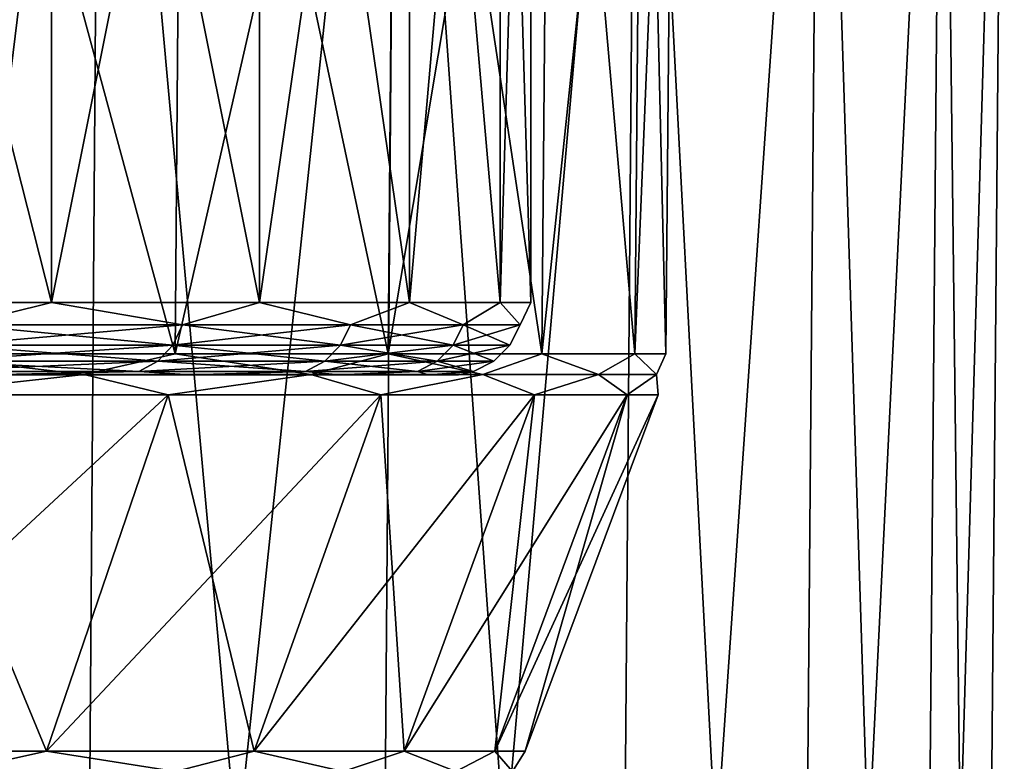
# Model space of a CAD drawing. Header units: metres. Extents: x -92 to 264, y -100 to 50.
# Tile 200 of 656: x 21 to 25, y -70 to -67. Entities that reach past the tile are written whole.
import ezdxf

# ---------------------------------------------------------------- set-up
doc = ezdxf.new("R2010")
doc.units = ezdxf.units.M
doc.layers.add('solid_21062050_01', color=7, linetype='CONTINUOUS')

msp = doc.modelspace()

# ---------------------------------------------------------------- linework, layer by layer
at = {"layer": 'solid_21062050_01'}
for points in [[(21.011541, -63.900002, -13.851184), (21.011541, -68.199997, -13.851184), (19.918577, -68.199997, -15.996243)], [(19.918577, -63.900002, -15.996243), (21.011541, -63.900002, -13.851184), (19.918577, -68.199997, -15.996243)], [(19.918577, -63.900002, 7.003783), (19.918577, -68.199997, 7.003782), (21.011541, -68.199997, 4.858723)], [(21.011541, -63.900002, 4.858724), (19.918577, -63.900002, 7.003783), (21.011541, -68.199997, 4.858723)], [(21.874296, -63.900002, -11.603629), (21.874296, -68.199997, -11.60363), (21.011541, -68.199997, -13.851184)], [(21.011541, -63.900002, -13.851184), (21.874296, -63.900002, -11.603629), (21.011541, -68.199997, -13.851184)], [(21.011541, -63.900002, 4.858724), (21.011541, -68.199997, 4.858723), (21.874298, -68.199997, 2.611169)], [(21.874296, -63.900002, 2.611169), (21.011541, -63.900002, 4.858724), (21.874298, -68.199997, 2.611169)], [(22.497393, -63.900002, -9.278205), (22.497393, -68.199997, -9.278205), (21.874296, -68.199997, -11.60363)], [(21.874296, -63.900002, -11.603629), (22.497393, -63.900002, -9.278205), (21.874296, -68.199997, -11.60363)], [(21.874296, -63.900002, 2.611169), (21.874298, -68.199997, 2.611169), (22.497395, -68.199997, 0.285744)], [(22.497393, -63.900002, 0.285745), (21.874296, -63.900002, 2.611169), (22.497395, -68.199997, 0.285744)], [(22.874002, -63.900002, -6.900388), (22.874002, -68.199997, -6.900388), (22.497393, -68.199997, -9.278205)], [(22.497393, -63.900002, -9.278205), (22.874002, -63.900002, -6.900388), (22.497393, -68.199997, -9.278205)], [(22.497393, -63.900002, 0.285745), (22.497395, -68.199997, 0.285744), (22.874002, -68.199997, -2.092073)], [(22.874002, -63.900002, -2.092072), (22.497393, -63.900002, 0.285745), (22.874002, -68.199997, -2.092073)], [(23, -63.900002, -4.49623), (23, -68.199997, -4.496231), (22.874002, -68.199997, -6.900388)], [(22.874002, -63.900002, -6.900388), (23, -63.900002, -4.49623), (22.874002, -68.199997, -6.900388)], [(22.874002, -63.900002, -2.092072), (22.874002, -68.199997, -2.092073), (23, -68.199997, -4.496231)], [(23, -63.900002, -4.49623), (22.874002, -63.900002, -2.092072), (23, -68.199997, -4.496231)], [(21.214607, -64.201744, -17.719408), (21.122013, -76.706161, -17.661663), (19.681713, -76.706161, -19.731001)], [(19.767994, -64.201744, -19.797812), (21.214607, -64.201744, -17.719408), (19.681713, -76.706161, -19.731001)], [(19.767994, -64.201744, 10.805351), (19.681715, -76.706161, 10.738538), (21.122013, -76.706161, 8.669203)], [(21.214607, -64.201744, 8.726948), (19.767994, -64.201744, 10.805351), (21.122013, -76.706161, 8.669203)], [(22.443529, -64.201744, -15.505316), (22.345564, -76.706161, -15.457242), (21.122013, -76.706161, -17.661663)], [(21.214607, -64.201744, -17.719408), (22.443529, -64.201744, -15.505316), (21.122013, -76.706161, -17.661663)], [(21.214607, -64.201744, 8.726948), (21.122013, -76.706161, 8.669203), (22.345564, -76.706161, 6.464783)], [(22.443529, -64.201744, 6.512856), (21.214607, -64.201744, 8.726948), (22.345564, -76.706161, 6.464783)], [(23.44215, -64.201744, -13.178256), (23.339823, -76.706161, -13.140346), (22.345564, -76.706161, -15.457242)], [(22.443529, -64.201744, -15.505316), (23.44215, -64.201744, -13.178256), (22.345564, -76.706161, -15.457242)], [(22.443529, -64.201744, 6.512856), (22.345564, -76.706161, 6.464783), (23.339823, -76.706161, 4.147885)], [(23.44215, -64.201744, 4.185796), (22.443529, -64.201744, 6.512856), (23.339823, -76.706161, 4.147885)], [(24.200222, -64.201744, -10.762107), (24.094584, -76.706161, -10.734744), (23.339823, -76.706161, -13.140346)], [(23.44215, -64.201744, -13.178256), (24.200222, -64.201744, -10.762107), (23.339823, -76.706161, -13.140346)], [(23.44215, -64.201744, 4.185796), (23.339823, -76.706161, 4.147885), (24.094585, -76.706161, 1.742283)], [(24.200222, -64.201744, 1.769646), (23.44215, -64.201744, 4.185796), (24.094585, -76.706161, 1.742283)], [(24.709967, -64.201744, -8.281661), (24.602102, -76.706161, -8.26513), (24.094584, -76.706161, -10.734744)], [(24.200222, -64.201744, -10.762107), (24.709967, -64.201744, -8.281661), (24.094584, -76.706161, -10.734744)], [(24.200222, -64.201744, 1.769646), (24.094585, -76.706161, 1.742283), (24.602102, -76.706161, -0.727329)], [(24.709967, -64.201744, -0.7108), (24.200222, -64.201744, 1.769646), (24.602102, -76.706161, -0.727329)], [(24.966154, -64.201744, -5.762371), (24.85717, -76.706161, -5.756844), (24.602102, -76.706161, -8.26513)], [(24.709967, -64.201744, -8.281661), (24.966154, -64.201744, -5.762371), (24.602102, -76.706161, -8.26513)], [(24.709967, -64.201744, -0.7108), (24.602102, -76.706161, -0.727329), (24.85717, -76.706161, -3.235618)], [(24.966154, -64.201744, -3.230089), (24.709967, -64.201744, -0.7108), (24.85717, -76.706161, -3.235618)], [(24.966154, -64.201744, -3.230089), (24.85717, -76.706161, -3.235618), (24.85717, -76.706161, -5.756844)], [(24.966154, -64.201744, -5.762371), (24.966154, -64.201744, -3.230089), (24.85717, -76.706161, -5.756844)], [(20.404858, -68.411842, -16.276978), (21.5245, -68.411842, -14.079555), (20.435198, -64.396507, -16.294508)], [(20.404858, -68.411842, 7.284518), (20.435198, -64.396507, 7.302047), (21.556509, -64.396507, 5.101354)], [(21.5245, -68.411842, 5.087094), (20.404858, -68.411842, 7.284518), (21.556509, -64.396507, 5.101354)], [(21.5245, -68.411842, -14.079555), (21.556509, -64.396507, -14.093814), (20.435198, -64.396507, -16.294508)], [(21.5245, -68.411842, -14.079555), (22.408316, -68.411842, -11.777136), (21.556509, -64.396507, -14.093814)], [(21.5245, -68.411842, 5.087094), (21.556509, -64.396507, 5.101354), (22.441641, -64.396507, 2.795507)], [(22.408316, -68.411842, 2.784676), (21.5245, -68.411842, 5.087094), (22.441641, -64.396507, 2.795507)], [(22.408316, -68.411842, -11.777136), (22.441641, -64.396507, -11.787967), (21.556509, -64.396507, -14.093814)], [(22.408316, -68.411842, -11.777136), (23.046623, -68.411842, -9.394938), (22.441641, -64.396507, -11.787967)], [(22.408316, -68.411842, 2.784676), (22.441641, -64.396507, 2.795507), (23.080898, -64.396507, 0.40977)], [(23.046623, -68.411842, 0.402478), (22.408316, -68.411842, 2.784676), (23.080898, -64.396507, 0.40977)], [(23.046623, -68.411842, -9.394938), (23.080898, -64.396507, -9.40223), (22.441641, -64.396507, -11.787967)], [(23.046623, -68.411842, -9.394938), (23.432426, -68.411842, -6.95908), (23.080898, -64.396507, -9.40223)], [(23.046623, -68.411842, 0.402478), (23.080898, -64.396507, 0.40977), (23.467276, -64.396507, -2.029718)], [(23.432426, -68.411842, -2.033381), (23.046623, -68.411842, 0.402478), (23.467276, -64.396507, -2.029718)], [(23.432426, -68.411842, -6.95908), (23.467276, -64.396507, -6.962742), (23.080898, -64.396507, -9.40223)], [(23.432426, -68.411842, -6.95908), (23.561499, -68.411842, -4.49623), (23.467276, -64.396507, -6.962742)], [(23.432426, -68.411842, -2.033381), (23.467276, -64.396507, -2.029718), (23.59654, -64.396507, -4.49623)], [(23.561499, -68.411842, -4.49623), (23.432426, -68.411842, -2.033381), (23.59654, -64.396507, -4.49623)], [(23.561499, -68.411842, -4.49623), (23.59654, -64.396507, -4.49623), (23.467276, -64.396507, -6.962742)], [(20.636322, -68.292702, -14.61883), (19.918577, -68.199997, -15.996243), (21.011541, -68.199997, -13.851184)], [(20.636322, -68.292702, 5.626369), (21.011541, -68.199997, 4.858723), (19.918577, -68.199997, 7.003782)], [(20.636322, -68.292702, -14.61883), (21.011541, -68.199997, -13.851184), (21.554529, -68.292702, -12.479152)], [(21.554529, -68.292702, 3.486691), (21.011541, -68.199997, 4.858723), (20.636322, -68.292702, 5.626369)], [(21.554529, -68.292702, -12.479152), (21.011541, -68.199997, -13.851184), (21.874296, -68.199997, -11.60363)], [(21.554529, -68.292702, 3.486691), (21.874298, -68.199997, 2.611169), (21.011541, -68.199997, 4.858723)], [(21.554529, -68.292702, -12.479152), (21.874296, -68.199997, -11.60363), (22.25156, -68.292702, -10.257558)], [(22.25156, -68.292702, 1.265098), (21.874298, -68.199997, 2.611169), (21.554529, -68.292702, 3.486691)], [(22.25156, -68.292702, -10.257558), (21.874296, -68.199997, -11.60363), (22.497393, -68.199997, -9.278205)], [(22.25156, -68.292702, 1.265098), (22.497395, -68.199997, 0.285744), (21.874298, -68.199997, 2.611169)], [(22.25156, -68.292702, -10.257558), (22.497393, -68.199997, -9.278205), (22.720257, -68.292702, -7.976846)], [(22.720257, -68.292702, -1.015615), (22.497395, -68.199997, 0.285744), (22.25156, -68.292702, 1.265098)], [(22.720257, -68.292702, -7.976846), (22.497393, -68.199997, -9.278205), (22.874002, -68.199997, -6.900388)], [(22.720257, -68.292702, -1.015615), (22.874002, -68.199997, -2.092073), (22.497395, -68.199997, 0.285744)], [(22.720257, -68.292702, -7.976846), (22.874002, -68.199997, -6.900388), (22.955816, -68.292702, -5.660418)], [(22.955816, -68.292702, -3.332043), (22.874002, -68.199997, -2.092073), (22.720257, -68.292702, -1.015615)], [(22.955816, -68.292702, -5.660418), (22.874002, -68.199997, -6.900388), (23, -68.199997, -4.496231)], [(22.955816, -68.292702, -3.332043), (23, -68.199997, -4.496231), (22.874002, -68.199997, -2.092073)], [(22.955816, -68.292702, -5.660418), (23, -68.199997, -4.496231), (22.955816, -68.292702, -3.332043)], [(20.636322, -68.292702, 5.626369), (20.598015, -68.376411, 5.607579), (21.514519, -68.376411, 3.471873)], [(21.554529, -68.292702, -12.479152), (21.514519, -68.376411, -12.464333), (20.598015, -68.376411, -14.600039)], [(20.636322, -68.292702, -14.61883), (21.554529, -68.292702, -12.479152), (20.598015, -68.376411, -14.600039)], [(21.554529, -68.292702, 3.486691), (20.636322, -68.292702, 5.626369), (21.514519, -68.376411, 3.471873)], [(21.554529, -68.292702, 3.486691), (21.514519, -68.376411, 3.471873), (22.210255, -68.376411, 1.254403)], [(22.25156, -68.292702, -10.257558), (22.210255, -68.376411, -10.246863), (21.514519, -68.376411, -12.464333)], [(21.554529, -68.292702, -12.479152), (22.25156, -68.292702, -10.257558), (21.514519, -68.376411, -12.464333)], [(22.25156, -68.292702, 1.265098), (21.554529, -68.292702, 3.486691), (22.210255, -68.376411, 1.254403)], [(22.25156, -68.292702, 1.265098), (22.210255, -68.376411, 1.254403), (22.678083, -68.376411, -1.022076)], [(22.720257, -68.292702, -7.976846), (22.678083, -68.376411, -7.970385), (22.210255, -68.376411, -10.246863)], [(22.25156, -68.292702, -10.257558), (22.720257, -68.292702, -7.976846), (22.210255, -68.376411, -10.246863)], [(22.720257, -68.292702, -1.015615), (22.25156, -68.292702, 1.265098), (22.678083, -68.376411, -1.022076)], [(22.720257, -68.292702, -1.015615), (22.678083, -68.376411, -1.022076), (22.913202, -68.376411, -3.334204)], [(22.955816, -68.292702, -5.660418), (22.913202, -68.376411, -5.658257), (22.678083, -68.376411, -7.970385)], [(22.720257, -68.292702, -7.976846), (22.955816, -68.292702, -5.660418), (22.678083, -68.376411, -7.970385)], [(22.955816, -68.292702, -3.332043), (22.720257, -68.292702, -1.015615), (22.913202, -68.376411, -3.334204)], [(22.955816, -68.292702, -3.332043), (22.913202, -68.376411, -3.334204), (22.913202, -68.376411, -5.658257)], [(22.955816, -68.292702, -5.660418), (22.955816, -68.292702, -3.332043), (22.913202, -68.376411, -5.658257)], [(20.598015, -68.376411, 5.607579), (20.538342, -68.442818, 5.578307), (21.452188, -68.442818, 3.448788)], [(21.514519, -68.376411, -12.464333), (21.452188, -68.442818, -12.441249), (20.538342, -68.442818, -14.570767)], [(20.598015, -68.376411, -14.600039), (21.514519, -68.376411, -12.464333), (20.538342, -68.442818, -14.570767)], [(21.514519, -68.376411, 3.471873), (20.598015, -68.376411, 5.607579), (21.452188, -68.442818, 3.448788)], [(21.514519, -68.376411, 3.471873), (21.452188, -68.442818, 3.448788), (22.14591, -68.442818, 1.237743)], [(22.210255, -68.376411, -10.246863), (22.14591, -68.442818, -10.230204), (21.452188, -68.442818, -12.441249)], [(21.514519, -68.376411, -12.464333), (22.210255, -68.376411, -10.246863), (21.452188, -68.442818, -12.441249)], [(22.210255, -68.376411, 1.254403), (21.514519, -68.376411, 3.471873), (22.14591, -68.442818, 1.237743)], [(22.210255, -68.376411, 1.254403), (22.14591, -68.442818, 1.237743), (22.612383, -68.442818, -1.032141)], [(22.678083, -68.376411, -7.970385), (22.612383, -68.442818, -7.96032), (22.14591, -68.442818, -10.230204)], [(22.210255, -68.376411, -10.246863), (22.678083, -68.376411, -7.970385), (22.14591, -68.442818, -10.230204)], [(22.678083, -68.376411, -1.022076), (22.210255, -68.376411, 1.254403), (22.612383, -68.442818, -1.032141)], [(22.678083, -68.376411, -1.022076), (22.612383, -68.442818, -1.032141), (22.846821, -68.442818, -3.337571)], [(22.913202, -68.376411, -5.658257), (22.846821, -68.442818, -5.65489), (22.612383, -68.442818, -7.96032)], [(22.678083, -68.376411, -7.970385), (22.913202, -68.376411, -5.658257), (22.612383, -68.442818, -7.96032)], [(22.913202, -68.376411, -3.334204), (22.678083, -68.376411, -1.022076), (22.846821, -68.442818, -3.337571)], [(22.913202, -68.376411, -3.334204), (22.846821, -68.442818, -3.337571), (22.846821, -68.442818, -5.65489)], [(22.913202, -68.376411, -5.658257), (22.913202, -68.376411, -3.334204), (22.846821, -68.442818, -5.65489)], [(19.988241, -68.498596, 7.962536), (20.404858, -68.411842, 7.284518), (21.14612, -68.498596, 5.876437)], [(21.14612, -68.498596, -14.868897), (20.404858, -68.411842, -16.276978), (19.988241, -68.498596, -16.954996)], [(21.14612, -68.498596, 5.876437), (20.404858, -68.411842, 7.284518), (21.5245, -68.411842, 5.087094)], [(21.14612, -68.498596, -14.868897), (21.5245, -68.411842, -14.079555), (20.404858, -68.411842, -16.276978)], [(21.14612, -68.498596, 5.876437), (21.5245, -68.411842, 5.087094), (22.087011, -68.498596, 3.683901)], [(22.087011, -68.498596, -12.676361), (21.5245, -68.411842, -14.079555), (21.14612, -68.498596, -14.868897)], [(22.087011, -68.498596, 3.683901), (21.5245, -68.411842, 5.087094), (22.408316, -68.411842, 2.784676)], [(22.087011, -68.498596, -12.676361), (22.408316, -68.411842, -11.777136), (21.5245, -68.411842, -14.079555)], [(22.087011, -68.498596, 3.683901), (22.408316, -68.411842, 2.784676), (22.80126, -68.498596, 1.407425)], [(22.80126, -68.498596, -10.399885), (22.408316, -68.411842, -11.777136), (22.087011, -68.498596, -12.676361)], [(22.80126, -68.498596, 1.407425), (22.408316, -68.411842, 2.784676), (23.046623, -68.411842, 0.402478)], [(22.80126, -68.498596, -10.399885), (23.046623, -68.411842, -9.394938), (22.408316, -68.411842, -11.777136)], [(22.80126, -68.498596, 1.407425), (23.046623, -68.411842, 0.402478), (23.281538, -68.498596, -0.92963)], [(23.281538, -68.498596, -8.062831), (23.046623, -68.411842, -9.394938), (22.80126, -68.498596, -10.399885)], [(23.281538, -68.498596, -0.92963), (23.046623, -68.411842, 0.402478), (23.432426, -68.411842, -2.033381)], [(23.281538, -68.498596, -8.062831), (23.432426, -68.411842, -6.95908), (23.046623, -68.411842, -9.394938)], [(23.281538, -68.498596, -0.92963), (23.432426, -68.411842, -2.033381), (23.522915, -68.498596, -3.303283)], [(23.522915, -68.498596, -5.689178), (23.432426, -68.411842, -6.95908), (23.281538, -68.498596, -8.062831)], [(23.522915, -68.498596, -3.303283), (23.432426, -68.411842, -2.033381), (23.561499, -68.411842, -4.49623)], [(23.522915, -68.498596, -5.689178), (23.561499, -68.411842, -4.49623), (23.432426, -68.411842, -6.95908)], [(23.522915, -68.498596, -3.303283), (23.561499, -68.411842, -4.49623), (23.522915, -68.498596, -5.689178)], [(20.538342, -68.442818, 5.578307), (20.463152, -68.485405, 5.541425), (21.373655, -68.485405, 3.419703)], [(21.452188, -68.442818, -12.441249), (21.373655, -68.485405, -12.412163), (20.463152, -68.485405, -14.533886)], [(20.538342, -68.442818, -14.570767), (21.452188, -68.442818, -12.441249), (20.463152, -68.485405, -14.533886)], [(21.452188, -68.442818, 3.448788), (20.538342, -68.442818, 5.578307), (21.373655, -68.485405, 3.419703)], [(21.452188, -68.442818, 3.448788), (21.373655, -68.485405, 3.419703), (22.064837, -68.485405, 1.216752)], [(22.14591, -68.442818, -10.230204), (22.064837, -68.485405, -10.209212), (21.373655, -68.485405, -12.412163)], [(21.452188, -68.442818, -12.441249), (22.14591, -68.442818, -10.230204), (21.373655, -68.485405, -12.412163)], [(22.14591, -68.442818, 1.237743), (21.452188, -68.442818, 3.448788), (22.064837, -68.485405, 1.216752)], [(22.14591, -68.442818, 1.237743), (22.064837, -68.485405, 1.216752), (22.529602, -68.485405, -1.044822)], [(22.612383, -68.442818, -7.96032), (22.529602, -68.485405, -7.947638), (22.064837, -68.485405, -10.209212)], [(22.14591, -68.442818, -10.230204), (22.612383, -68.442818, -7.96032), (22.064837, -68.485405, -10.209212)], [(22.612383, -68.442818, -1.032141), (22.14591, -68.442818, 1.237743), (22.529602, -68.485405, -1.044822)], [(22.612383, -68.442818, -1.032141), (22.529602, -68.485405, -1.044822), (22.763182, -68.485405, -3.341812)], [(22.846821, -68.442818, -5.65489), (22.763182, -68.485405, -5.650648), (22.529602, -68.485405, -7.947638)], [(22.612383, -68.442818, -7.96032), (22.846821, -68.442818, -5.65489), (22.529602, -68.485405, -7.947638)], [(22.846821, -68.442818, -3.337571), (22.612383, -68.442818, -1.032141), (22.763182, -68.485405, -3.341812)], [(22.846821, -68.442818, -3.337571), (22.763182, -68.485405, -3.341812), (22.763182, -68.485405, -5.650648)], [(22.846821, -68.442818, -5.65489), (22.846821, -68.442818, -3.337571), (22.763182, -68.485405, -5.650648)], [(21.14612, -68.498596, -14.868897), (19.988241, -68.498596, -16.954996), (20.377451, -68.582581, -16.261158)], [(19.988241, -68.498596, 7.962536), (21.14612, -68.498596, 5.876437), (20.377451, -68.582581, 7.268698)], [(21.14612, -68.498596, -14.868897), (20.377451, -68.582581, -16.261158), (21.49559, -68.582581, -14.066686)], [(21.14612, -68.498596, 5.876437), (21.49559, -68.582581, 5.074225), (20.377451, -68.582581, 7.268698)], [(21.373655, -68.485405, 3.419703), (20.463152, -68.485405, 5.541425), (20.736795, -68.5, 4.738195)], [(20.463152, -68.485405, -14.533886), (21.373655, -68.485405, -12.412163), (20.736738, -68.5, -13.730781)], [(21.373655, -68.485405, -12.412163), (21.588531, -68.5, -11.512306), (20.736738, -68.5, -13.730781)], [(20.736738, -68.5, -13.730781), (21.588531, -68.5, -11.512306), (20.736795, -68.5, 4.738195)], [(21.373655, -68.485405, 3.419703), (20.736795, -68.5, 4.738195), (21.588573, -68.5, 2.519716)], [(21.588531, -68.5, -11.512306), (21.588573, -68.5, 2.519716), (20.736795, -68.5, 4.738195)], [(22.087011, -68.498596, -12.676361), (21.14612, -68.498596, -14.868897), (21.49559, -68.582581, -14.066686)], [(21.14612, -68.498596, 5.876437), (22.087011, -68.498596, 3.683901), (21.49559, -68.582581, 5.074225)], [(22.064837, -68.485405, 1.216752), (21.373655, -68.485405, 3.419703), (21.588573, -68.5, 2.519716)], [(21.373655, -68.485405, -12.412163), (22.064837, -68.485405, -10.209212), (21.588531, -68.5, -11.512306)], [(22.087011, -68.498596, -12.676361), (21.49559, -68.582581, -14.066686), (22.37822, -68.582581, -11.767359)], [(22.087011, -68.498596, 3.683901), (22.37822, -68.582581, 2.774898), (21.49559, -68.582581, 5.074225)], [(22.064837, -68.485405, -10.209212), (22.203699, -68.5, -9.21693), (21.588531, -68.5, -11.512306)], [(21.588531, -68.5, -11.512306), (22.203699, -68.5, -9.21693), (21.588573, -68.5, 2.519716)], [(22.064837, -68.485405, 1.216752), (21.588573, -68.5, 2.519716), (22.203728, -68.5, 0.224337)], [(22.203699, -68.5, -9.21693), (22.203728, -68.5, 0.224337), (21.588573, -68.5, 2.519716)], [(22.529602, -68.485405, -1.044822), (22.064837, -68.485405, 1.216752), (22.203728, -68.5, 0.224337)], [(22.064837, -68.485405, -10.209212), (22.529602, -68.485405, -7.947638), (22.203699, -68.5, -9.21693)], [(22.80126, -68.498596, -10.399885), (22.087011, -68.498596, -12.676361), (22.37822, -68.582581, -11.767359)], [(22.087011, -68.498596, 3.683901), (22.80126, -68.498596, 1.407425), (22.37822, -68.582581, 2.774898)], [(22.529602, -68.485405, -7.947638), (22.57559, -68.5, -6.869419), (22.203699, -68.5, -9.21693)], [(22.203699, -68.5, -9.21693), (22.57559, -68.5, -6.869419), (22.203728, -68.5, 0.224337)], [(22.529602, -68.485405, -1.044822), (22.203728, -68.5, 0.224337), (22.575603, -68.5, -2.123177)], [(22.57559, -68.5, -6.869419), (22.575603, -68.5, -2.123177), (22.203728, -68.5, 0.224337)], [(22.80126, -68.498596, -10.399885), (22.37822, -68.582581, -11.767359), (23.015671, -68.582581, -9.38836)], [(22.80126, -68.498596, 1.407425), (23.015671, -68.582581, 0.3959), (22.37822, -68.582581, 2.774898)], [(22.763182, -68.485405, -3.341812), (22.529602, -68.485405, -1.044822), (22.575603, -68.5, -2.123177)], [(22.529602, -68.485405, -7.947638), (22.763182, -68.485405, -5.650648), (22.57559, -68.5, -6.869419)], [(22.763182, -68.485405, -5.650648), (22.700001, -68.5, -4.496298), (22.57559, -68.5, -6.869419)], [(22.57559, -68.5, -6.869419), (22.700001, -68.5, -4.496298), (22.575603, -68.5, -2.123177)], [(22.763182, -68.485405, -3.341812), (22.575603, -68.5, -2.123177), (22.700001, -68.5, -4.496298)], [(22.763182, -68.485405, -5.650648), (22.763182, -68.485405, -3.341812), (22.700001, -68.5, -4.496298)], [(23.281538, -68.498596, -8.062831), (22.80126, -68.498596, -10.399885), (23.015671, -68.582581, -9.38836)], [(22.80126, -68.498596, 1.407425), (23.281538, -68.498596, -0.92963), (23.015671, -68.582581, 0.3959)], [(23.281538, -68.498596, -8.062831), (23.015671, -68.582581, -9.38836), (23.400955, -68.582581, -6.955772)], [(23.281538, -68.498596, -0.92963), (23.400955, -68.582581, -2.036688), (23.015671, -68.582581, 0.3959)], [(23.522915, -68.498596, -5.689178), (23.281538, -68.498596, -8.062831), (23.400955, -68.582581, -6.955772)], [(23.281538, -68.498596, -0.92963), (23.522915, -68.498596, -3.303283), (23.400955, -68.582581, -2.036688)], [(23.522915, -68.498596, -5.689178), (23.400955, -68.582581, -6.955772), (23.529854, -68.582581, -4.49623)], [(23.522915, -68.498596, -3.303283), (23.529854, -68.582581, -4.49623), (23.400955, -68.582581, -2.036688)], [(23.522915, -68.498596, -3.303283), (23.522915, -68.498596, -5.689178), (23.529854, -68.582581, -4.49623)], [(21.49559, -68.582581, 5.074225), (20.990704, -70.060753, 4.849436), (19.898827, -70.060753, 6.992366)], [(20.377451, -68.582581, 7.268698), (21.49559, -68.582581, 5.074225), (19.898827, -70.060753, 6.992366)], [(20.377451, -68.582581, -16.261158), (19.898827, -70.060753, -15.984827), (20.990704, -70.060753, -13.841897)], [(21.49559, -68.582581, -14.066686), (20.377451, -68.582581, -16.261158), (20.990704, -70.060753, -13.841897)], [(22.37822, -68.582581, 2.774898), (21.852604, -70.060753, 2.604113), (20.990704, -70.060753, 4.849436)], [(21.49559, -68.582581, 5.074225), (22.37822, -68.582581, 2.774898), (20.990704, -70.060753, 4.849436)], [(21.49559, -68.582581, -14.066686), (20.990704, -70.060753, -13.841897), (21.852604, -70.060753, -11.596574)], [(22.37822, -68.582581, -11.767359), (21.49559, -68.582581, -14.066686), (21.852604, -70.060753, -11.596574)], [(23.015671, -68.582581, 0.3959), (22.47508, -70.060753, 0.280997), (21.852604, -70.060753, 2.604113)], [(22.37822, -68.582581, 2.774898), (23.015671, -68.582581, 0.3959), (21.852604, -70.060753, 2.604113)], [(22.37822, -68.582581, -11.767359), (21.852604, -70.060753, -11.596574), (22.47508, -70.060753, -9.273458)], [(23.015671, -68.582581, -9.38836), (22.37822, -68.582581, -11.767359), (22.47508, -70.060753, -9.273458)], [(23.400955, -68.582581, -2.036688), (22.851316, -70.060753, -2.09446), (22.47508, -70.060753, 0.280997)], [(23.015671, -68.582581, 0.3959), (23.400955, -68.582581, -2.036688), (22.47508, -70.060753, 0.280997)], [(23.015671, -68.582581, -9.38836), (22.47508, -70.060753, -9.273458), (22.851316, -70.060753, -6.898001)], [(23.529854, -68.582581, -4.49623), (22.977188, -70.060753, -4.49623), (22.851316, -70.060753, -2.09446)], [(23.400955, -68.582581, -2.036688), (23.529854, -68.582581, -4.49623), (22.851316, -70.060753, -2.09446)], [(23.400955, -68.582581, -6.955772), (22.851316, -70.060753, -6.898001), (22.977188, -70.060753, -4.49623)], [(23.400955, -68.582581, -6.955772), (23.015671, -68.582581, -9.38836), (22.851316, -70.060753, -6.898001)], [(23.529854, -68.582581, -4.49623), (23.400955, -68.582581, -6.955772), (22.977188, -70.060753, -4.49623)], [(20.608112, -70.144737, 5.612531), (19.898827, -70.060753, 6.992366), (20.990704, -70.060753, 4.849436)], [(20.608112, -70.144737, -14.604992), (20.990704, -70.060753, -13.841897), (19.898827, -70.060753, -15.984827)], [(20.608112, -70.144737, 5.612531), (20.990704, -70.060753, 4.849436), (21.525064, -70.144737, 3.475778)], [(21.525064, -70.144737, -12.468239), (20.990704, -70.060753, -13.841897), (20.608112, -70.144737, -14.604992)], [(21.525064, -70.144737, 3.475778), (20.990704, -70.060753, 4.849436), (21.852604, -70.060753, 2.604113)], [(21.525064, -70.144737, -12.468239), (21.852604, -70.060753, -11.596574), (20.990704, -70.060753, -13.841897)], [(21.525064, -70.144737, 3.475778), (21.852604, -70.060753, 2.604113), (22.221142, -70.144737, 1.257222)], [(22.221142, -70.144737, -10.249682), (21.852604, -70.060753, -11.596574), (21.525064, -70.144737, -12.468239)], [(22.221142, -70.144737, 1.257222), (21.852604, -70.060753, 2.604113), (22.47508, -70.060753, 0.280997)], [(22.221142, -70.144737, -10.249682), (22.47508, -70.060753, -9.273458), (21.852604, -70.060753, -11.596574)], [(22.221142, -70.144737, 1.257222), (22.47508, -70.060753, 0.280997), (22.689199, -70.144737, -1.020373)], [(22.689199, -70.144737, -7.972088), (22.47508, -70.060753, -9.273458), (22.221142, -70.144737, -10.249682)], [(22.689199, -70.144737, -1.020373), (22.47508, -70.060753, 0.280997), (22.851316, -70.060753, -2.09446)], [(22.689199, -70.144737, -7.972088), (22.851316, -70.060753, -6.898001), (22.47508, -70.060753, -9.273458)], [(22.689199, -70.144737, -1.020373), (22.851316, -70.060753, -2.09446), (22.924435, -70.144737, -3.333634)], [(22.924435, -70.144737, -5.658826), (22.851316, -70.060753, -6.898001), (22.689199, -70.144737, -7.972088)], [(22.924435, -70.144737, -3.333634), (22.851316, -70.060753, -2.09446), (22.977188, -70.060753, -4.49623)], [(22.924435, -70.144737, -5.658826), (22.977188, -70.060753, -4.49623), (22.851316, -70.060753, -6.898001)], [(22.924435, -70.144737, -3.333634), (22.977188, -70.060753, -4.49623), (22.924435, -70.144737, -5.658826)]]:
    msp.add_3dface(points, dxfattribs=at)

doc.saveas('drawing.dxf')
